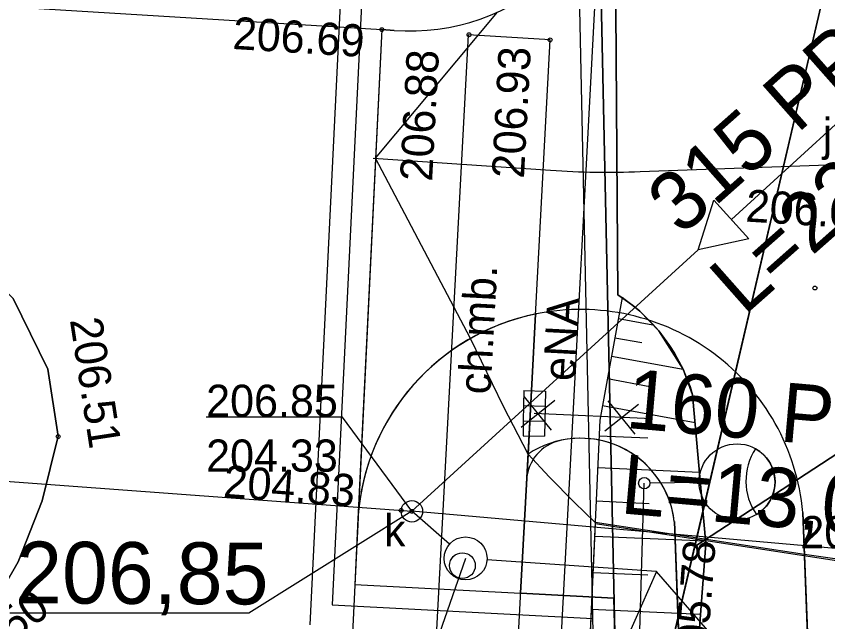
# Model space of a CAD drawing. Extents: x 6512606 to 6513006, y 6022524 to 6022728.
# Drawn here: x 6512717.27 to 6512736.18, y 6022648.87 to 6022662.97 of the extents above; entities that cross this region are included whole.
import ezdxf

# ---------------------------------------------------------------- set-up
doc = ezdxf.new("R2010")
doc.units = 0
for name, color, linetype in [('000 Inne (niezydentyfikowane)', 7, 'Continuous'), ('20', 7, 'Continuous'), ('218-kontur użytku gruntowego', 7, 'Continuous'), ('219-działka ewidencyjna', 7, 'Continuous'), ('4', 7, 'Continuous'), ('chodnik (powierzchnia)', 7, 'Continuous'), ('chodnik (powierzchnia)-Atr17', 7, 'Continuous'), ('Default', 7, 'Continuous'), ('E_OSW_KABLE', 7, 'Continuous'), ('E_OSW_LAMPA', 7, 'Continuous'), ('jezdnia (powierzchnia)', 7, 'Continuous'), ('jezdnia (powierzchnia)-Atr17', 7, 'Continuous'), ('kolor_chodnik', 7, 'Continuous'), ('kolor_kostka_bet', 7, 'Continuous'), ('kolor_sc_rowerowa', 7, 'Continuous'), ('kratka ściekowa (punkt)', 7, 'Continuous'), ('krawężnik (linia)', 7, 'Continuous'), ('Level 47', 7, 'Continuous'), ('Level 55', 7, 'Continuous'), ('maxp_kan_deszczowa', 7, 'Continuous'), ('maxp_kraw_nawierzchni', 7, 'Continuous'), ('maxp_krawężnik', 7, 'Continuous'), ('maxp_obrzeże', 7, 'Continuous'), ('maxp_opornik', 7, 'Continuous'), ('maxp_os', 7, 'Continuous'), ('maxp_ramka_2', 7, 'Continuous'), ('pikieta naturalna-Atr2', 7, 'Continuous'), ('plac (powierzchnia)', 7, 'Continuous'), ('przewód elektroenergetyczny (linia)', 7, 'Continuous'), ('przewód elektroenergetyczny (linia)-Atr1', 7, 'Continuous'), ('przewód kanalizacyjny (linia)', 7, 'Continuous'), ('punkt o określonej wysokości (sieć kanalizacyjna)', 7, 'Continuous'), ('punkt o określonej wysokości (sieć kanalizacyjna)-Atr2', 7, 'Continuous'), ('punkt o określonej wysokości (sieć kanalizacyjna)-Atr3', 7, 'Continuous'), ('punkt wysokościowy sztuczny', 7, 'Continuous'), ('punkt wysokościowy sztuczny-Atr2', 7, 'Continuous'), ('skarpa nieumocniona (powierzchnia)', 7, 'Continuous'), ('właz okrągły - siec kanalizacyjna (punkt)', 7, 'Continuous'), ('właz okrągły - siec kanalizacyjna (punkt)-Atr17', 7, 'Continuous')]:
    doc.layers.add(name, color=color, linetype=linetype)

# ---------------------------------------------------------------- blocks, each defined once
blk = doc.blocks.new('PW02')
at = {"layer": 'Default'}
blk.add_circle((0, 0), 0.45, dxfattribs=at)
blk = doc.blocks.new('US22')
at = {"layer": 'Default'}
blk.add_circle((0, 0), 2.5, dxfattribs=at)
blk = doc.blocks.new('PW01')
at = {"layer": 'Default'}
blk.add_circle((0, 0), 0.45, dxfattribs=at)
blk = doc.blocks.new('US05')
at = {"layer": 'Default'}
for p, q in [((-5.25, -2.5), (-5.25, 2.5)), ((-5.25, 2.5), (-1.75, 2.5)), ((-1.75, -2.5), (-1.75, 2.5)), ((-1.75, 2.5), (1.75, 2.5)), ((1.75, -2.5), (1.75, 2.5)), ((1.75, 2.5), (5.25, 2.5)), ((5.25, -2.5), (5.25, 2.5)), ((-5.25, -2.5), (-1.75, -2.5)), ((-1.75, -2.5), (1.75, -2.5)), ((1.75, -2.5), (5.25, -2.5))]:
    blk.add_line(p, q, dxfattribs=at)

msp = doc.modelspace()

# ---------------------------------------------------------------- linework, layer by layer
at = {"layer": '000 Inne (niezydentyfikowane)'}
for points in [[(6512731.3, 6022655.93), (6512732.1, 6022655.78)], [(6512731.22, 6022655.48), (6512731.85, 6022655.37)], [(6512731.14, 6022655.05), (6512732.81, 6022654.75)], [(6512731.05, 6022654.53), (6512732.03, 6022654.35)], [(6512730.93, 6022653.9), (6512733.09, 6022653.51)], [(6512730.85, 6022653.2), (6512731.99, 6022653.15)], [(6512730.82, 6022652.46), (6512733.19, 6022652.35)], [(6512730.78, 6022651.68), (6512732.02, 6022651.62)], [(6512730.75, 6022650.86), (6512733.33, 6022650.75)], [(6512730.71, 6022650.01), (6512731.99, 6022649.96)], [(6512730.67, 6022649.16), (6512733.22, 6022649.04)]]:
    msp.add_lwpolyline(points, dxfattribs=at)
at = {"layer": '20'}
for p, q in [((6512726.491, 6022651.439), (6512722.691, 6022649.066)), ((6512727.742, 6022650.343), (6512723.33, 6022637.748)), ((6512732.187, 6022650.039), (6512728.812, 6022642.41)), ((6512722.691, 6022649.066), (6512717.122, 6022649.066))]:
    msp.add_line(p, q, dxfattribs=at)
at = {"layer": '218-kontur użytku gruntowego'}
for points in [[(6512731.23, 6022647.88), (6512730.8, 6022668.08)], [(6512730.8, 6022668.08), (6512731.23, 6022647.88)], [(6512736.07, 6022663.44), (6512733.08, 6022650.62)], [(6512733.08, 6022650.62), (6512736.07, 6022663.44)], [(6512741.4, 6022656.05), (6512733.08, 6022650.62)], [(6512733.08, 6022650.62), (6512741.4, 6022656.05)], [(6512733.08, 6022650.62), (6512732.3, 6022647.29)], [(6512732.3, 6022647.29), (6512733.08, 6022650.62)]]:
    msp.add_lwpolyline(points, dxfattribs=at)
at = {"layer": '219-działka ewidencyjna'}
for points in [[(6512730.8, 6022668.08), (6512731.23, 6022647.88)], [(6512732.3, 6022647.29), (6512736.07, 6022663.44)]]:
    msp.add_lwpolyline(points, dxfattribs=at)
at = {"layer": '4'}
for points in [[(6512730.8, 6022668.08), (6512731.23, 6022647.88)], [(6512732.3, 6022647.29), (6512736.07, 6022663.44)]]:
    msp.add_lwpolyline(points, dxfattribs=at)
at = {"layer": 'chodnik (powierzchnia)'}
msp.add_lwpolyline([(6512729.71, 6022662.42), (6512727.8, 6022662.54), (6512726.86, 6022644.89), (6512726.27, 6022633.62), (6512728.18, 6022633.51), (6512728.77, 6022644.78)], close=True, dxfattribs=at)
at = {"layer": 'E_OSW_KABLE'}
msp.add_lwpolyline([(6512724.836, 6022600.607), (6512729.94, 6022610.367), (6512731.171, 6022625.931), (6512732.446, 6022645.898), (6512731.748, 6022646.801), (6512731.905, 6022652.094)], dxfattribs=at)
at = {"layer": 'E_OSW_LAMPA'}
msp.add_line((6512733.174, 6022652.113), (6512732.038, 6022652.096), dxfattribs=at)
for centre, radius in [((6512734.066, 6022652.125), 0.885), ((6512731.905, 6022652.094), 0.132)]:
    msp.add_circle(centre, radius, dxfattribs=at)
for centre, radius, start, end in [((6512735.634, 6022652.145), 1.362, 146.4984, 214.957), ((6512734.066, 6022652.125), 0.885, 300.7277, 60.7277)]:
    msp.add_arc(centre, radius, start, end, dxfattribs=at)
at = {"layer": 'jezdnia (powierzchnia)'}
msp.add_lwpolyline([(6512731.22, 6022666.45), (6512731.29, 6022656.48), (6512731.47, 6022656.36), (6512731.64, 6022656.23), (6512731.8, 6022656.1), (6512731.95, 6022655.95), (6512732.1, 6022655.8), (6512732.24, 6022655.64), (6512732.37, 6022655.47), (6512732.49, 6022655.3), (6512732.61, 6022655.12), (6512732.71, 6022654.94), (6512732.81, 6022654.75), (6512732.89, 6022654.55), (6512732.97, 6022654.35), (6512733.03, 6022654.15), (6512733.34, 6022650.68), (6512733.03, 6022646.55), (6512732.9, 6022645.58), (6512731.83, 6022629.89)], dxfattribs=at)
at = {"layer": 'kolor_chodnik'}
for p, q in [((6512729.197, 6022652.769), (6512729.37, 6022656.033)), ((6512729.023, 6022649.531), (6512729.196, 6022652.768)), ((6512725.227, 6022651.124), (6512725.159, 6022649.737)), ((6512725.159, 6022649.737), (6512729.023, 6022649.531))]:
    msp.add_line(p, q, dxfattribs=at)
for points in [[(6512729.196, 6022652.768), (6512729.197, 6022652.769)], [(6512725.238, 6022651.357), (6512725.235, 6022651.294), (6512725.227, 6022651.124)]]:
    msp.add_lwpolyline(points, dxfattribs=at)
msp.add_arc((6512730.421, 6022650.942), 5.199, 101.6674, 175.4138, dxfattribs=at)
at = {"layer": 'kolor_kostka_bet'}
for p, q in [((6512725.79, 6022662.66), (6512725.238, 6022651.357)), ((6512726.076, 6022662.64), (6512725.79, 6022662.66)), ((6512729.197, 6022652.769), (6512729.023, 6022649.531)), ((6512735.602, 6022651.319), (6512735.81, 6022645.921)), ((6512725.227, 6022651.124), (6512725.159, 6022649.737)), ((6512732.812, 6022645.812), (6512732.605, 6022651.204))]:
    msp.add_line(p, q, dxfattribs=at)
for points in [[(6512729.386, 6022656.037), (6512729.39, 6022656.038)], [(6512735.599, 6022651.415), (6512735.602, 6022651.319)], [(6512708.915, 6022572.782), (6512706.28, 6022574.16), (6512716.29, 6022587.65), (6512727.91, 6022609.85), (6512731.23, 6022647.88), (6512731.197, 6022649.415), (6512729.023, 6022649.531)], [(6512729.023, 6022649.531), (6512731.197, 6022649.415), (6512731.23, 6022647.88), (6512727.91, 6022609.85), (6512716.29, 6022587.65), (6512706.28, 6022574.16), (6512708.915, 6022572.782)], [(6512731.23, 6022647.88), (6512731.197, 6022649.415), (6512729.023, 6022649.531)]]:
    msp.add_lwpolyline(points, dxfattribs=at)
for centre, radius, start, end in [((6512726.436, 6022667.627), 5, 265.8672, 312.5882), ((6512730.421, 6022650.942), 5.199, 101.4798, 175.4138), ((6512730.421, 6022650.942), 5.199, 5.2194, 101.4367), ((6512730.421, 6022650.942), 2.199, 6.8417, 123.8117)]:
    msp.add_arc(centre, radius, start, end, dxfattribs=at)
at = {"layer": 'kolor_sc_rowerowa'}
for points in [[(6512729.39, 6022656.038), (6512729.37, 6022656.033), (6512729.197, 6022652.769)], [(6512735.81, 6022645.921), (6512735.599, 6022651.415)], [(6512732.605, 6022651.204), (6512732.812, 6022645.812)]]:
    msp.add_lwpolyline(points, dxfattribs=at)
for radius, start, end in [(5.199, 5.2194, 101.4367), (2.199, 6.8417, 123.8117)]:
    msp.add_arc((6512730.421, 6022650.942), radius, start, end, dxfattribs=at)
at = {"layer": 'krawężnik (linia)'}
for points in [[(6512702.473, 6022669.202), (6512710.9, 6022668.72), (6512710.75, 6022664.74), (6512710.88, 6022663.85), (6512711.57, 6022663.54), (6512725.79, 6022662.66), (6512724.94, 6022645.24), (6512724.45, 6022635.71), (6512706.43, 6022636.73), (6512701.814, 6022636.999)], [(6512731.83, 6022629.89), (6512732.9, 6022645.58), (6512733.03, 6022646.55), (6512733.34, 6022650.68), (6512733.03, 6022654.15), (6512732.97, 6022654.35), (6512732.89, 6022654.55), (6512732.81, 6022654.75), (6512732.71, 6022654.94), (6512732.61, 6022655.12), (6512732.49, 6022655.3), (6512732.37, 6022655.47), (6512732.24, 6022655.64), (6512732.1, 6022655.8), (6512731.95, 6022655.95), (6512731.8, 6022656.1), (6512731.64, 6022656.23), (6512731.47, 6022656.36), (6512731.29, 6022656.48), (6512731.22, 6022666.45)], [(6512711.21, 6022653.56), (6512711.43, 6022657.56), (6512711.61, 6022658.01), (6512712.23, 6022658.29), (6512713.33, 6022658.45), (6512714.55, 6022658.23), (6512715.99, 6022657.6), (6512717.2, 6022656.4), (6512718.01, 6022654.75), (6512718.25, 6022653.19), (6512717.88, 6022651.68), (6512717.32, 6022650.26), (6512716.67, 6022649.15), (6512715.87, 6022648.18), (6512714.54, 6022647.17), (6512713.18, 6022646.69), (6512711.85, 6022646.6), (6512711.17, 6022646.95), (6512710.93, 6022647.46), (6512711.12, 6022651.64), (6512702.125, 6022652.199)]]:
    msp.add_lwpolyline(points, dxfattribs=at)
at = {"layer": 'Level 55'}
msp.add_circle((6512727.667, 6022650.174), 0.3, dxfattribs=at)
at = {"layer": 'maxp_kan_deszczowa'}
for p, q in [((6512742.335, 6022665.911), (6512733.933, 6022658.237)), ((6512733.158, 6022657.529), (6512726.491, 6022651.439)), ((6512729.038, 6022653.403), (6512729.817, 6022654.029)), ((6512729.741, 6022653.326), (6512729.114, 6022654.106)), ((6512730.988, 6022653.31), (6512731.767, 6022653.937)), ((6512731.691, 6022653.234), (6512731.064, 6022654.013)), ((6512739.443, 6022650.303), (6512726.489, 6022651.44)), ((6512727.366, 6022650.673), (6512726.491, 6022651.44))]:
    msp.add_line(p, q, dxfattribs=at)
for points in [[(6512739.581, 6022663.017), (6512739.565, 6022662.833), (6512739.529, 6022662.375), (6512739.461, 6022661.334), (6512739.447, 6022660.268), (6512739.419, 6022658.432), (6512739.425, 6022656.82), (6512739.431, 6022656.459), (6512739.721, 6022649.859), (6512739.722, 6022649.854), (6512735.636, 6022650.43), (6512730.761, 6022651.18), (6512730.761, 6022651.18), (6512730.281, 6022651.648), (6512729.689, 6022652.24), (6512729.197, 6022652.769), (6512729.197, 6022652.769), (6512729.196, 6022652.768), (6512728.623, 6022653.883), (6512728.624, 6022653.883), (6512727.858, 6022655.465), (6512725.644, 6022659.663), (6512728.487, 6022663.067)], [(6512741.065, 6022638.988), (6512741.55, 6022649.49), (6512730.76, 6022651.147), (6512730.76, 6022651.147), (6512730.665, 6022649.115), (6512730.652, 6022648.777), (6512730.588, 6022647.474), (6512730.511, 6022645.827), (6512730.451, 6022644.413), (6512730.397, 6022643.379), (6512730.27, 6022641.07)], [(6512734.006, 6022647.952), (6512732.187, 6022650.039), (6512732.187, 6022650.039), (6512728.24, 6022650.309)]]:
    msp.add_lwpolyline(points, dxfattribs=at)
msp.add_lwpolyline([(6512734.342, 6022657.789), (6512733.158, 6022657.529), (6512733.524, 6022658.684)], close=True, dxfattribs=at)
msp.add_circle((6512727.742, 6022650.343), 0.5, dxfattribs=at)
at = {"layer": 'maxp_kraw_nawierzchni'}
msp.add_line((6512725.159, 6022649.737), (6512729.023, 6022649.531), dxfattribs=at)
msp.add_arc((6512730.162, 6022652.113), 1, 102.4679, 176.9505, dxfattribs=at)
at = {"layer": 'maxp_krawężnik'}
for p, q in [((6512735.599, 6022651.415), (6512735.81, 6022645.921)), ((6512725.224, 6022651.097), (6512725.159, 6022649.737))]:
    msp.add_line(p, q, dxfattribs=at)
at = {"layer": 'maxp_obrzeże'}
for p, q in [((6512729.164, 6022652.166), (6512729.023, 6022649.531)), ((6512732.605, 6022651.204), (6512732.812, 6022645.805))]:
    msp.add_line(p, q, dxfattribs=at)
for centre, radius, start, end in [((6512730.162, 6022652.113), 1, 102.4679, 176.9505), ((6512730.421, 6022650.942), 2.199, 6.8417, 102.4679)]:
    msp.add_arc(centre, radius, start, end, dxfattribs=at)
at = {"layer": 'maxp_opornik'}
for q in [(6512725.224, 6022651.097), (6512726.076, 6022662.64)]:
    msp.add_line((6512725.79, 6022662.66), q, dxfattribs=at)
for centre, radius, start, end in [((6512726.436, 6022667.627), 5, 265.8672, 312.5882), ((6512730.421, 6022650.942), 5.199, 101.4798, 176.1117), ((6512730.421, 6022650.942), 5.199, 5.2194, 101.4367)]:
    msp.add_arc(centre, radius, start, end, dxfattribs=at)
at = {"layer": 'maxp_os'}
for p, q in [((6512725.585, 6022659.667), (6512729.72, 6022659.384)), ((6512731.809, 6022659.351), (6512737.317, 6022659.55))]:
    msp.add_line(p, q, dxfattribs=at)
msp.add_arc((6512731.084, 6022679.338), 20, 266.0865, 272.076, dxfattribs=at)
at = {"layer": 'maxp_ramka_2'}
for p, q in [((6512724.95, 6022665.965), (6512724.112, 6022648.791)), ((6512724.636, 6022649.264), (6512730.707, 6022648.941))]:
    msp.add_line(p, q, dxfattribs=at)
for points in [[(6512721.086, 6022597.89), (6512727.421, 6022609.993), (6512730.73, 6022647.896), (6512730.304, 6022667.864), (6512724.475, 6022673.519)], [(6512725.427, 6022665.475), (6512724.636, 6022649.264)]]:
    msp.add_lwpolyline(points, dxfattribs=at)
at = {"layer": 'plac (powierzchnia)'}
msp.add_lwpolyline([(6512702.125, 6022652.199), (6512711.12, 6022651.64), (6512710.93, 6022647.46), (6512711.17, 6022646.95), (6512711.85, 6022646.6), (6512713.18, 6022646.69), (6512714.54, 6022647.17), (6512715.87, 6022648.18), (6512716.67, 6022649.15), (6512717.32, 6022650.26), (6512717.88, 6022651.68), (6512718.25, 6022653.19), (6512718.01, 6022654.75), (6512717.2, 6022656.4), (6512715.99, 6022657.6), (6512714.55, 6022658.23), (6512713.33, 6022658.45), (6512712.23, 6022658.29), (6512711.61, 6022658.01), (6512711.43, 6022657.56), (6512711.21, 6022653.56)], dxfattribs=at)
at = {"layer": 'przewód elektroenergetyczny (linia)'}
msp.add_lwpolyline([(6512701.756, 6022634.173), (6512720.37, 6022633.07), (6512728.65, 6022632.8), (6512729.84, 6022646.1), (6512731.03, 6022668.44), (6512718.53, 6022669.06), (6512712.43, 6022669.64), (6512702.495, 6022670.296)], dxfattribs=at)
at = {"layer": 'przewód kanalizacyjny (linia)'}
for points in [[(6512732.08, 6022653.59), (6512729.34, 6022653.72)], [(6512702.143, 6022653.075), (6512711.76, 6022652.53), (6512726.49, 6022651.44)]]:
    msp.add_lwpolyline(points, dxfattribs=at)
at = {"layer": 'punkt o określonej wysokości (sieć kanalizacyjna)-Atr2'}
msp.add_lwpolyline([(6512726.49, 6022651.44), (6512724.87, 6022653.63), (6512721.697, 6022653.63)], dxfattribs=at)
at = {"layer": 'skarpa nieumocniona (powierzchnia)'}
msp.add_lwpolyline([(6512730.46, 6022644.58), (6512730.06, 6022637.01), (6512732.31, 6022636.92), (6512732.9, 6022645.58), (6512733.03, 6022646.55), (6512733.34, 6022650.68), (6512733.03, 6022654.15), (6512732.81, 6022654.75), (6512732.24, 6022655.64), (6512731.8, 6022656.1), (6512731.39, 6022656.42), (6512730.87, 6022653.56)], close=True, dxfattribs=at)
msp.add_lwpolyline([(6512730.46, 6022644.58), (6512730.06, 6022637.01), (6512732.31, 6022636.92), (6512732.9, 6022645.58), (6512733.03, 6022646.55), (6512733.34, 6022650.68), (6512733.03, 6022654.15), (6512732.81, 6022654.75), (6512732.24, 6022655.64), (6512731.8, 6022656.1), (6512731.39, 6022656.42), (6512730.87, 6022653.56)], close=True, dxfattribs=at)

# ---------------------------------------------------------------- block references
at = {"layer": 'kratka ściekowa (punkt)', "xscale": 0.1, "yscale": 0.10000000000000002, "rotation": -91.211}
msp.add_blockref('US05', (6512729.34, 6022653.72), dxfattribs=at)
at = {"layer": 'punkt o określonej wysokości (sieć kanalizacyjna)', "xscale": 0.1, "yscale": 0.10000000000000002}
for p in [(6512726.24, 6022651.46), (6512726.49, 6022651.44)]:
    msp.add_blockref('PW01', p, dxfattribs=at)
at = {"layer": 'punkt wysokościowy sztuczny', "xscale": 0.1, "yscale": 0.10000000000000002}
for p in [(6512725.79, 6022662.66), (6512727.82, 6022662.54), (6512729.71, 6022662.42), (6512735.88, 6022656.64), (6512718.25, 6022653.18), (6512733.34, 6022650.68)]:
    msp.add_blockref('PW02', p, dxfattribs=at)
at = {"layer": 'właz okrągły - siec kanalizacyjna (punkt)', "xscale": 0.1, "yscale": 0.10000000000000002}
msp.add_blockref('US22', (6512726.49, 6022651.44), dxfattribs=at)

# ---------------------------------------------------------------- texts
at = {"layer": 'chodnik (powierzchnia)-Atr17'}
msp.add_text('ch.mb.', height=0.75, rotation=86.933, dxfattribs=at).set_placement((6512728.32, 6022654.15))
at = {"layer": 'jezdnia (powierzchnia)-Atr17'}
msp.add_text('j.kp.', height=0.75, dxfattribs=at).set_placement((6512736.06, 6022659.85))
at = {"layer": 'Level 47'}
for s, height, rotation, p in [('315 PP', 1.3824, 41.5157, (6512732.771, 6022657.837)), ('L=22,0m', 1.3824, 41.5157, (6512734.229, 6022655.98)), ('160 PP', 1.3824, 354.9696, (6512731.449, 6022653.385)), ('L=13,0m', 1.3824, 354.9696, (6512731.325, 6022651.395)), ('206,85', 1.4377, 359.7281, (6512717.267, 6022649.297))]:
    msp.add_text(s, height=height, rotation=rotation, dxfattribs=at).set_placement(p)
at = {"layer": 'pikieta naturalna-Atr2'}
msp.add_text('205.8', height=0.75, dxfattribs=at).set_placement((6512735.54, 6022650.58))
at = {"layer": 'przewód elektroenergetyczny (linia)-Atr1'}
msp.add_text('eNA', height=0.75, rotation=86.95, dxfattribs=at).set_placement((6512730.29, 6022654.46))
at = {"layer": 'punkt o określonej wysokości (sieć kanalizacyjna)-Atr2'}
msp.add_text('206.85', height=0.75, dxfattribs=at).set_placement((6512721.697, 6022653.638))
at = {"layer": 'punkt o określonej wysokości (sieć kanalizacyjna)-Atr3'}
msp.add_text('204.33', height=0.75, dxfattribs=at).set_placement((6512721.697, 6022652.362))
msp.add_text('204.83', height=0.75, rotation=355.768, dxfattribs=at).set_placement((6512722.08, 6022651.77))
at = {"layer": 'punkt wysokościowy sztuczny-Atr2'}
for s, rotation, p in [('206.69', 356.458, (6512722.3, 6022662.21)), ('206.88', 86.951, (6512726.96, 6022659.11)), ('206.93', 86.949, (6512729.1, 6022659.18)), ('206.06', 356.458, (6512734.25, 6022658.19)), ('206.51', 278.746, (6512718.52, 6022655.9)), ('205.78', 85.707, (6512733.34, 6022647.68)), ('206.50', 37.212, (6512715.66, 6022647.22))]:
    msp.add_text(s, height=0.75, rotation=rotation, dxfattribs=at).set_placement(p)
at = {"layer": 'właz okrągły - siec kanalizacyjna (punkt)-Atr17'}
msp.add_text('k', height=0.75, dxfattribs=at).set_placement((6512725.84, 6022650.62))

doc.saveas('drawing.dxf')
